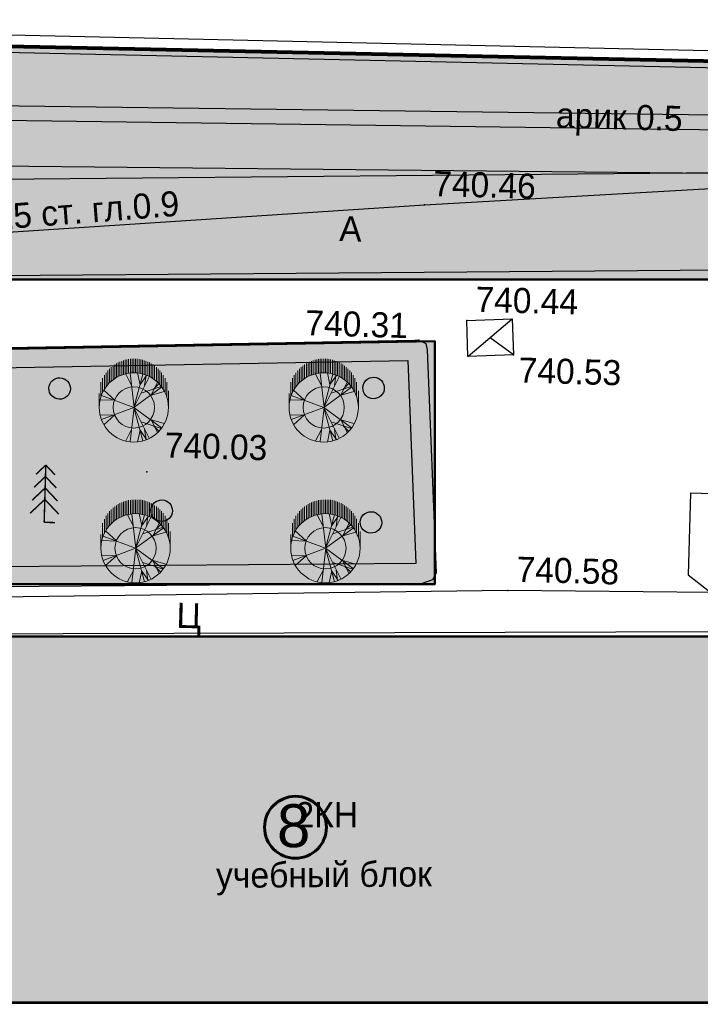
# Model space of a CAD drawing. Header units: millimetres. Extents: x -257011 to 237647566, y 2784933 to 6706507.
# Tile 314 of 451: x 10305524 to 10329285, y 5439948 to 5474344. Entities that reach past the tile are written whole.
import ezdxf

# ---------------------------------------------------------------- set-up
doc = ezdxf.new("R2010")
doc.units = ezdxf.units.MM
doc.header["$LTSCALE"] = 1000
doc.header["$PDMODE"] = 32
doc.header["$PDSIZE"] = 0.3
for name, pattern in [('Д_ТРОТ_ТРУБА', [3, 1.5, -1.5]), ('ДОРОГИ_СТРОЯЩ', [9, 8, -1]), ('Контура низ откосов  Штриховая 0.1-0.5 - - - - - - -', [0.6, 0.1, -0.5])]:
    doc.linetypes.add(name, pattern=pattern)
for name, color, linetype in [('(002) Рамка', 7, 'Continuous'), ('(004) Точки рельефа', 7, 'Continuous'), ('(007) Здания', 7, 'Continuous'), ('(013) Газ', 40, 'ИК_Газопровод -------г--------'), ('(014) Водопровод', 5, 'ИК_Водопровод -------в--------'), ('(025) Дорога', 7, 'Continuous'), ('(027) Гидрография', 7, 'Continuous'), ('(035) Откосы', 7, 'Continuous'), ('(038) Деревья', 7, 'Continuous'), ('(040) Ограда', 7, 'Continuous'), ('TREE', 74, 'Continuous')]:
    doc.layers.add(name, color=color, linetype=linetype)
doc.layers.add('.', color=7, linetype='Continuous', lineweight=15)
doc.layers.add('Ф А С А Д', color=250, linetype='Continuous', lineweight=15)
doc.styles.add('ATTR', font='romans.shx', dxfattribs={"width": 0.8, "height": 0.470416})
doc.styles.add('BM-431', font='txt')
doc.styles.add('D-431', font='txt', dxfattribs={"width": 2})
doc.styles.add('P-131', font='txt')
doc.styles.add('Roman', font='romans')
doc.styles.get("Standard").update_dxf_attribs({"font": 'ARIALN.TTF'})
doc.linetypes.add('FENCELINE2', pattern='A,6.35,-2.54,[132,ltypeshp.shx,S=2.54,R=0,X=-2.54,Y=0],-2.54,25.4', length=36.83)
doc.linetypes.add('KANALIS_K', pattern='A,1,["<",Standard,S=1.8,R=0,X=-0.9,Y=-0.9],3,-1,["К",Standard,S=1.8,R=0,X=-0.9,Y=-0.9],-1,10', length=16)
doc.linetypes.add('ИК_Водопровод -------в--------', pattern='A,9,-0.6,["В",Standard,S=1.2,R=0,X=0,Y=-0.6],-1.2', length=10.8)
doc.linetypes.add('ИК_Воздушка ------- --------', pattern='A,9,-0.6,["Z",Standard,S=1.2,R=70,X=0.6,Y=-0.65],-1', length=10.6)
doc.linetypes.add('ИК_Газопровод -------г--------', pattern='A,9,-0.6,["Г",Standard,S=1.2,R=0,X=0,Y=-0.6],-1.2', length=10.8)
doc.linetypes.add('ОГРАДА_БЕТ', pattern='A,4,["|",Standard,S=0.8,R=0,X=0,Y=-0.8],4', length=8)
doc.linetypes.add('ОТКОСЫ_НЕУКР', pattern='A,0.5,["|",Standard,S=1.2,R=0,X=0,Y=-1.2],1,["|",Standard,S=0.5,R=0,X=0,Y=-0.5],0.5', length=2)

# ---------------------------------------------------------------- blocks, each defined once
blk = doc.blocks.new('d')
at = {"layer": '(038) Деревья', "color": 30}
blk.add_ellipse((0, 0), major_axis=(0.265, 0.265), ratio=1, start_param=5.497787, end_param=11.780972, dxfattribs=at)
blk = doc.blocks.new('ell')
at = {"const_width": 0.05}
for points in [[(0, 2), (-0.329, 1.671)], [(0, 0), (0, 2)], [(0, 2), (0.329, 1.671)], [(0, 1.6), (-0.386, 1.214)], [(0, 1.6), (0.386, 1.214)], [(0, 1.2), (-0.443, 0.757)], [(0, 1.2), (0.443, 0.757)], [(0, 0.8), (-0.5, 0.3)], [(0, 0.8), (0.5, 0.3)], [(0, 0), (0.375, 0)]]:
    blk.add_lwpolyline(points, dxfattribs=at)
blk = doc.blocks.new('kjvklglhl')
at = {"layer": '(004) Точки рельефа'}
for p in [(363.046, 530.904), (364.635, 526.904), (362.988, 526.174), (366.301, 525.747), (353.62, 521.305), (366.333, 517.518)]:
    blk.add_point(p, dxfattribs=at)
at = {"layer": '(007) Здания'}
for points in [[(333.4, 535.952), (382.634, 536.225)], [(364.714, 525.648), (366.223, 527.004)], [(366.301, 525.747), (365.468, 526.326)], [(374.581, 503.36), (339.692, 502.379), (339.333, 515.161), (374.221, 516.142)]]:
    blk.add_lwpolyline(points, dxfattribs=at)
blk.add_lwpolyline([(364.635, 526.904), (366.223, 527.004), (366.301, 525.747), (364.714, 525.648)], close=True, dxfattribs=at)
at = {"layer": '(013) Газ', "linetype": 'ИК_Воздушка ------- --------', "ltscale": 0.5, "flags": 128}
blk.add_lwpolyline([(292.909, 529.889), (292.062, 534.008), (300.797, 535.523), (378.045, 536.01), (380.152, 536.01), (380.512, 520.117), (378.614, 520.082), (373.886, 519.972), (374, 516.282), (339.283, 515.209), (339.606, 502.365), (340.619, 488.79), (341.059, 475.484), (341.059, 475.484), (344.329, 475.58), (345.717, 447.337), (345.717, 447.337)], dxfattribs=at)
at = {"layer": '(014) Водопровод', "ltscale": 0.5, "flags": 128}
blk.add_lwpolyline([(313.499, 509.603), (334.539, 512.433), (333.84, 528.157), (363.046, 530.904), (398.253, 533.905)], dxfattribs=at)
at = {"layer": '(025) Дорога', "linetype": 'Д_ТРОТ_ТРУБА', "flags": 128}
for points in [[(306.476, 535.529), (305.9, 533.631), (321.717, 532.149), (330.387, 530.721), (388.476, 532.88), (398.347, 532.707), (398.669, 520.315), (401.552, 520.184), (401.938, 500.043), (399.056, 499.965), (400.025, 466.742)], [(333.604, 516.168), (332.964, 527.46), (378.93, 529.121), (379.066, 528.657), (379.066, 527.246)], [(379.066, 525.545), (379.066, 521.091), (372.609, 521.091), (372.613, 518.239), (373.418, 517.642), (366.333, 517.518), (333.604, 516.168)]]:
    blk.add_lwpolyline(points, dxfattribs=at)
at = {"layer": '(027) Гидрография', "color": 3, "flags": 128}
blk.add_lwpolyline([(321.004, 535.757), (321.125, 534.884), (321.332, 534.379), (322.059, 533.593), (322.471, 533.484), (330.804, 533.188), (384.754, 533.983, 0.985376), (384.754, 534.504)], format="xyb", dxfattribs=at)
blk.add_lwpolyline([(321.495, 535.765), (321.612, 535.015), (321.76, 534.652), (322.328, 534.039), (322.545, 533.981), (330.81, 533.688), (384.754, 534.504)], dxfattribs=at)
at = {"layer": '(035) Откосы', "linetype": 'ОТКОСЫ_НЕУКР', "ltscale": 0.5}
blk.add_lwpolyline([(333.787, 519.563), (333.534, 524.149), (333.576, 524.429), (333.871, 524.832), (362.842, 526.167), (362.988, 526.174), (363.23, 526.062), (363.288, 525.847), (363.822, 518.047), (363.7, 517.812), (363.34, 517.678), (339.576, 516.822), (334.182, 516.44), (334.01, 516.495), (333.954, 516.578), (333.936, 516.762), (333.787, 519.563)], dxfattribs=at)
at = {"layer": '(035) Откосы', "linetype": 'Контура низ откосов  Штриховая 0.1-0.5 - - - - - - -', "ltscale": 0.5}
blk.add_lwpolyline([(334.486, 519.601), (334.237, 524.116), (334.242, 524.148), (362.613, 525.455), (363.098, 518.37), (339.538, 517.521), (334.615, 517.173)], close=True, dxfattribs=at)
at = {"layer": '(040) Ограда', "linetype": 'ОГРАДА_БЕТ', "ltscale": 0.5, "flags": 128}
blk.add_lwpolyline([(333.398, 536.352), (382.632, 536.625)], dxfattribs=at)
at = {"layer": '(038) Деревья', "color": 30, "linetype": 'Continuous'}
for p in [(361.45, 524.457), (350.494, 524.131), (354.174, 519.964), (361.491, 519.76)]:
    blk.add_blockref('d', p, dxfattribs=at)
at = {"layer": '(038) Деревья', "linetype": 'Continuous'}
blk.add_blockref('ell', (350.086, 519.443), dxfattribs=at)
at = {"layer": '(004) Точки рельефа', "style": 'D-431'}
for s, p in [('740.46', (363.334, 531.219)), ('740.44', (364.923, 527.219)), ('740.31', (359.007, 526.232)), ('740.53', (366.499, 524.79)), ('740.03', (354.22, 521.825)), ('740.58', (366.62, 517.833))]:
    blk.add_text(s, height=0.875, dxfattribs=at).set_placement(p)
at = {"layer": '(007) Здания', "color": 0}
for s, rotation, style, p in [('2КН', 1.6107, 'P-131', (359.155, 509.041)), ('учебный блок', 2, 'BM-431', (356.443, 506.845))]:
    blk.add_text(s, height=0.88, rotation=rotation, dxfattribs=dict(at, style=style)).set_placement(p)
at = {"layer": '(014) Водопровод', "color": 0, "linetype": 'Continuous', "style": 'BM-431'}
blk.add_text('В-25 ст. гл.0.9', height=0.875, rotation=5.9937, dxfattribs=at).set_placement((346.94, 529.486))
at = {"layer": '(025) Дорога', "linetype": 'ДОРОГИ_СТРОЯЩ', "style": 'BM-431'}
for s, p in [('A', (360.101, 529.554)), ('Ц', (354.797, 515.891))]:
    blk.add_text(s, height=0.875, dxfattribs=at).set_placement(p)
at = {"layer": '(027) Гидрография', "color": 0, "style": 'D-431'}
blk.add_text('арик 0.5', height=0.875, dxfattribs=at).set_placement((367.551, 533.729))
blk = doc.blocks.new('dhdyfh')
at = {"layer": 'TREE', "color": 92, "lineweight": 20}
for p, q in [((10254156, 5666184), (10254156, 5666675)), ((10254217, 5666691), (10254217, 5666204)), ((10254277, 5666217), (10254277, 5666705)), ((10254338, 5666714), (10254338, 5666227)), ((10254398, 5666235), (10254398, 5666724)), ((10254459, 5666724), (10254459, 5666238)), ((10254519, 5666243), (10254519, 5666724)), ((10254580, 5666724), (10254580, 5666240)), ((10254640, 5666233), (10254640, 5666724)), ((10254701, 5666717), (10254701, 5666227)), ((10254761, 5666215), (10254761, 5666706)), ((10254822, 5666693), (10254822, 5666199)), ((10254882, 5666186), (10254882, 5666674)), ((10253612, 5665831), (10253612, 5666323)), ((10253672, 5665895), (10253672, 5666384)), ((10253733, 5665949), (10253733, 5666439)), ((10253793, 5665998), (10253793, 5666487)), ((10253854, 5666529), (10253854, 5666039)), ((10253914, 5666083), (10253914, 5666567)), ((10253975, 5666109), (10253975, 5666601)), ((10254035, 5666629), (10254035, 5666140)), ((10254096, 5666652), (10254096, 5666163)), ((10254943, 5666652), (10254943, 5666166)), ((10255003, 5666140), (10255003, 5666629)), ((10255064, 5666601), (10255064, 5666114)), ((10255125, 5666081), (10255125, 5666565)), ((10255185, 5666529), (10255185, 5666042)), ((10255246, 5665998), (10255246, 5666487)), ((10255306, 5666441), (10255306, 5665949)), ((10255367, 5665893), (10255367, 5666384)), ((10255427, 5666323), (10255427, 5665828)), ((10253430, 5665555), (10253430, 5666052)), ((10253491, 5665666), (10253491, 5666158)), ((10253551, 5665761), (10253551, 5666240)), ((10254443, 5665800), (10254236, 5666193)), ((10254532, 5665031), (10254393, 5666223)), ((10254522, 5665028), (10254837, 5666198)), ((10254522, 5665031), (10255054, 5666100)), ((10254739, 5665821), (10254650, 5666236)), ((10254739, 5665828), (10254966, 5666152)), ((10254897, 5665793), (10254946, 5666154)), ((10255488, 5665756), (10255488, 5666256)), ((10255548, 5666158), (10255548, 5665664)), ((10255609, 5665574), (10255609, 5666055)), ((10253370, 5665419), (10253370, 5665908)), ((10253851, 5665290), (10253466, 5665636)), ((10254522, 5665028), (10255488, 5665736)), ((10254778, 5665531), (10255478, 5665762)), ((10255123, 5665467), (10255340, 5665898)), ((10255212, 5665677), (10255390, 5665854)), ((10255669, 5665911), (10255669, 5665409)), ((10253309, 5665030), (10253309, 5665514)), ((10253851, 5665282), (10253348, 5665297)), ((10254519, 5665030), (10253387, 5665451)), ((10255133, 5665459), (10255577, 5665590)), ((10255730, 5665030), (10255730, 5665615))]:
    blk.add_line(p, q, dxfattribs=at)
at = {"layer": 'TREE', "color": 30, "lineweight": 20, "true_color": 0xf8991e}
for p, q in [((10254519, 5665030), (10253387, 5664608)), ((10254532, 5665028), (10254393, 5663836)), ((10254522, 5665031), (10254837, 5663861)), ((10254522, 5665031), (10255488, 5664323)), ((10254522, 5665028), (10255054, 5663959)), ((10253851, 5664777), (10253348, 5664762)), ((10253851, 5664769), (10253466, 5664423)), ((10255133, 5664600), (10255577, 5664469)), ((10254443, 5664259), (10254236, 5663866)), ((10254778, 5664528), (10255478, 5664297)), ((10254897, 5664266), (10254946, 5663905)), ((10255123, 5664592), (10255340, 5664161)), ((10255212, 5664382), (10255390, 5664205)), ((10254739, 5664238), (10254650, 5663823)), ((10254739, 5664231), (10254966, 5663908))]:
    blk.add_line(p, q, dxfattribs=at)
blk.add_circle((10254519, 5665030), 1210, dxfattribs=at)
at = {"layer": 'TREE', "color": 92, "lineweight": 20}
blk.add_circle((10254519, 5665030), 720, dxfattribs=at)
at = {"layer": 'TREE', "color": 30, "lineweight": 20, "true_color": 0xf8991e, "style": 'ATTR', "width": 0.8, "flags": 9}
for p in [(10254522, 5665031), (10254522, 5665028)]:
    blk.add_attdef('ESTCODE', p, '', height=14.1, rotation=90, dxfattribs=at)

msp = doc.modelspace()

# ---------------------------------------------------------------- hatches: boundary and pattern name
at = {"layer": '.', "lineweight": 50, "ltscale": 1000, "transparency": 33554687}
h = msp.add_hatch(color=256, dxfattribs=at)
h.dxf.hatch_style = 1
h.set_gradient(color1=(132, 132, 132), color2=(132, 132, 132), tint=1)
edge = h.paths.add_edge_path()
edge.add_line((10293223.125, 5399808.652), (10329186.014, 5400584.91))
edge.add_line((10329186.014, 5400584.91), (10329186.014, 5402497.493))
edge.add_line((10329186.014, 5402497.493), (10345328.474, 5402497.493))
edge.add_line((10345328.474, 5402497.493), (10345328.474, 5401780.91))
edge.add_line((10345328.474, 5401780.91), (10347954.841, 5401780.91))
edge.add_line((10347954.841, 5401780.91), (10347954.841, 5439131.157))
edge.add_line((10347954.841, 5439131.157), (10347139.448, 5439146.427))
edge.add_line((10347139.448, 5439146.427), (10347165.137, 5452908.376))
edge.add_line((10347165.137, 5452908.376), (10348005.201, 5452908.376))
edge.add_line((10348005.201, 5452908.376), (10348005.201, 5465266.947))
edge.add_line((10348005.201, 5465266.947), (10292340.841, 5465266.947))
edge.add_arc((10292404.198, 5463865.656), 1402.722, 92.5888027, 177.7762916)
edge.add_line((10291002.532, 5463920.084), (10291002.532, 5469378.202))
edge.add_line((10291002.532, 5469378.202), (10354910.944, 5468723.934))
edge.add_line((10354910.944, 5468723.934), (10354910.944, 5456175.305))
edge.add_line((10354910.944, 5456175.305), (10357685.763, 5456175.305))
edge.add_line((10357685.763, 5456175.305), (10357664.748, 5435966.909))
edge.add_line((10357664.748, 5435966.909), (10354780.689, 5435963.893))
edge.add_line((10354780.689, 5435963.893), (10354815.475, 5402702.478))
edge.add_line((10354815.475, 5402702.478), (10364775.188, 5402952.736))
edge.add_line((10364775.188, 5402952.736), (10366601.321, 5402864.469))
edge.add_line((10366601.321, 5402864.469), (10366558.958, 5401988.021))
edge.add_line((10366558.958, 5401988.021), (10366382.939, 5398346.402))
edge.add_line((10366382.939, 5398346.402), (10363039.34, 5398613.356))
edge.add_line((10363039.34, 5398613.356), (10362828.153, 5396842.31))
edge.add_line((10362828.153, 5396842.31), (10292673.993, 5395314.65))
edge.add_line((10292673.993, 5395314.65), (10291253.598, 5394553.504))
edge.add_line((10291253.598, 5394553.504), (10288491.666, 5391157.17))
edge.add_line((10288491.666, 5391157.17), (10286502.532, 5392543.44))
edge.add_line((10286502.532, 5392543.44), (10286502.532, 5441392.481))
edge.add_line((10286502.532, 5441392.481), (10291002.532, 5441392.481))
edge.add_line((10291002.532, 5441392.481), (10291002.532, 5401840.32))
edge.add_arc((10293100.291, 5401903.773), 2098.718, 181.732534, 273.3553239)
at = {"linetype": 'KANALIS_K', "ltscale": 1000}
h = msp.add_hatch(dxfattribs=at)
h.set_pattern_fill('JIS_STN_1E', color=252, scale=550, angle=266, style=0)
h.set_pattern_definition([(311, (0, -250067.3), (415.09027, 360.832466), []), (311, (-27.05, -250454.1), (415.09027, 360.832466), [550, -275])])
h.paths.add_polyline_path([(10295566.291, 5452798.96), (10330406.656, 5452798.96), (10330406.656, 5456428.993), (10336964.246, 5456428.993), (10336964.246, 5463899.027), (10343588.191, 5463899.027), (10343595.48, 5449290.964), (10347134.396, 5449290.964), (10347134.396, 5442688.95), (10343588.191, 5442688.95), (10343588.191, 5403040.343), (10337006.799, 5403040.343), (10337006.799, 5409229.826), (10331341.596, 5409229.826), (10331341.596, 5413332.122), (10296502.532, 5413332.122), (10296502.532, 5426302.935), (10336961.338, 5426302.935), (10336961.338, 5440000.745), (10295566.291, 5440000.745)])
at = {"lineweight": 50}
h = msp.add_hatch(color=1, dxfattribs=at)
h.set_gradient(color1=(255, 255, 255), one_color=1, tint=1)
h.paths.add_polyline_path([(10314070.674, 5446132.903, 1), (10316232.02, 5446132.903, 1)])
at = {"layer": 'Ф А С А Д', "linetype": 'KANALIS_K', "ltscale": 1000}
h = msp.add_hatch(dxfattribs=at)
h.set_pattern_fill('CROSS', color=92, scale=40, angle=95)
h.set_pattern_definition([(95, (0, -250067.28), (-275.171012, 230.8958947), [127, -381]), (185, (57.72, -249998.49), (-230.8958947, -275.171012), [127, -381])])
h.paths.add_polyline_path([(10291002.532, 5462591.447), (10320021.445, 5463111.333), (10320021.445, 5454628.437), (10291002.532, 5454628.437)], flags=17)
h.paths.add_polyline_path([(10291002.532, 5438494.06), (10334860.708, 5438494.06), (10334860.708, 5427588.07), (10291002.532, 5427588.07)], flags=17)
h.paths.add_polyline_path([(10291002.532, 5440341.999), (10294739.647, 5440341.999), (10294739.647, 5443753.41), (10292871.508, 5443753.41), (10292871.508, 5447280.333), (10294739.647, 5447280.333), (10294739.647, 5452780.377), (10291002.532, 5452780.377)], flags=17)
h.paths.add_polyline_path([(10291002.532, 5413706.118), (10294739.647, 5413706.118), (10294739.647, 5418509.05), (10293759.32, 5418509.05), (10293759.32, 5422035.972), (10294739.647, 5422035.972), (10294739.647, 5425755.657), (10291002.532, 5425755.657)], flags=17)
edge = h.paths.add_edge_path()
edge.add_line((10293223.125, 5399808.652), (10329186.014, 5400584.91))
edge.add_line((10329186.014, 5400584.91), (10329186.014, 5411981.986))
edge.add_line((10329186.014, 5411981.986), (10291002.532, 5411981.986))
edge.add_line((10291002.532, 5411981.986), (10291002.532, 5401840.32))
edge.add_arc((10293100.291, 5401903.773), 2098.718, 181.732534, 273.3553239)
h.paths.add_polyline_path([(10345336.459, 5401780.91), (10347954.841, 5401780.91), (10347954.841, 5439131.157), (10345336.459, 5439131.157)])
edge = h.paths.add_edge_path()
edge.add_line((10249347.869, 5464415.428), (10220352.394, 5464415.939))
edge.add_line((10220352.394, 5464415.939), (10250729.509, 5473900.836))
edge.add_line((10250729.509, 5473900.836), (10257427.233, 5474293.697))
edge.add_line((10257427.233, 5474293.697), (10339299.453, 5472686.414))
edge.add_line((10339299.453, 5472686.414), (10354910.944, 5471903.427))
edge.add_line((10354910.944, 5471903.427), (10367254.279, 5471043.573))
edge.add_line((10367254.279, 5471043.573), (10366359.443, 5404206.216))
edge.add_line((10366359.443, 5404206.216), (10364775.188, 5402952.736))
edge.add_line((10364775.188, 5402952.736), (10354799.052, 5402702.829))
edge.add_line((10354799.052, 5402702.829), (10354799.052, 5435966.909))
edge.add_line((10354799.052, 5435966.909), (10357685.763, 5435966.909))
edge.add_line((10357685.763, 5435966.909), (10357685.763, 5456175.305))
edge.add_line((10357685.763, 5456175.305), (10354910.944, 5456175.305))
edge.add_line((10354910.944, 5456175.305), (10354910.944, 5468723.934))
edge.add_line((10354910.944, 5468723.934), (10291002.532, 5469378.202))
edge.add_line((10291002.532, 5469378.202), (10291002.532, 5472792.481))
edge.add_line((10291002.532, 5472792.481), (10251302.532, 5472792.481))
edge.add_line((10251302.532, 5472792.481), (10251302.532, 5466152.896))
edge.add_arc((10249347.869, 5466383.667), 1968.239, 270, 353.2667331, ccw=False)
h.paths.add_polyline_path([(10344952.028, 5452898.915), (10348005.201, 5452898.915), (10348005.201, 5465266.947), (10344952.028, 5465266.947)], flags=17)

# ---------------------------------------------------------------- linework, layer by layer
at = {"layer": '(002) Рамка', "color": 0, "lineweight": 60, "ltscale": 1000}
msp.add_circle((10315151.347, 5446132.903), 1080.673, dxfattribs=at)
at = {"color": 1, "ltscale": 0.1, "const_width": 100}
msp.add_lwpolyline([(10367637.944, 5471125.226), (10339299.453, 5472686.414), (10290114.083, 5473726.548), (10285634.352, 5473821.282), (10257427.233, 5474293.697), (10250729.509, 5473900.836), (10215776.869, 5462987.285), (10233106.932, 5346910.553), (10264254.682, 5346164.692), (10291821.94, 5343924.334), (10292764.457, 5367344.441), (10317690.983, 5367111.95), (10325359.542, 5365515.246), (10326158.328, 5375095.515), (10334361.553, 5374551.776), (10334391.701, 5375006.611), (10342287.801, 5374400.255), (10342234.253, 5373702.932), (10364005.562, 5372146.663), (10366382.939, 5398346.402), (10366639.94, 5403663.442), (10366556.549, 5418928.565), (10367637.944, 5471125.226)], dxfattribs=at)
at = {"color": 5, "linetype": 'FENCELINE2', "lineweight": 80, "ltscale": 0.1}
msp.add_lwpolyline([(10338778.253, 5472697.436), (10290216.253, 5473724.388)], dxfattribs=at)
at = {"lineweight": 30, "ltscale": 1000}
for points in [[(10291002.532, 5469378.202), (10354910.944, 5468723.934), (10354910.944, 5456175.305), (10357685.763, 5456175.305), (10357664.748, 5435966.909), (10354780.689, 5435963.893), (10354815.475, 5402702.478), (10364775.188, 5402952.736), (10366601.321, 5402864.469), (10366558.958, 5401988.021), (10366382.939, 5398346.402)], [(10329186.014, 5400584.91), (10329186.014, 5402497.493), (10345328.474, 5402497.493), (10345328.474, 5401780.91), (10347954.841, 5401780.91), (10347954.841, 5439131.157), (10347139.448, 5439146.427), (10347165.137, 5452908.376), (10348005.201, 5452908.376), (10348005.201, 5465266.947), (10293817.543, 5465266.947), (10292403.067, 5465267.746)]]:
    msp.add_lwpolyline(points, dxfattribs=at)
at = {"lineweight": 50, "ltscale": 1000}
msp.add_lwpolyline([(10291002.532, 5462591.447), (10291002.532, 5463920.084, -0.412839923), (10292450.403, 5465266.947), (10335668.104, 5465266.947), (10344952.028, 5465266.947)], format="xyb", dxfattribs=at)
msp.add_lwpolyline([(10295566.291, 5452798.96), (10330406.656, 5452798.96), (10330406.656, 5456428.993), (10336964.246, 5456428.993), (10336964.246, 5463899.027), (10343588.191, 5463899.027), (10343588.191, 5403040.343), (10337006.799, 5403040.343), (10337006.799, 5409229.826), (10331341.596, 5409229.826), (10331341.596, 5413332.122), (10296502.532, 5413332.122), (10296502.532, 5426302.935), (10336961.338, 5426302.935), (10336961.338, 5440000.745), (10295566.291, 5440000.745), (10295566.291, 5452798.96)], dxfattribs=at)
msp.add_lwpolyline([(10291002.532, 5462591.447), (10320021.445, 5463111.333), (10320021.445, 5454628.437), (10291002.532, 5454628.437)], close=True, dxfattribs=at)

# ---------------------------------------------------------------- block references
at = {"lineweight": 5, "xscale": 999.9999999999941, "yscale": 999.9999999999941, "zscale": 999.9999999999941, "rotation": 358.3893224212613}
msp.add_blockref('kjvklglhl', (9941829.75, 4947388.421), dxfattribs=at)
at = {"lineweight": 50}
for p in [(54989.253, -204231.953), (61617.56, -204231.953), (55048.964, -209151.055), (61677.272, -209151.055)]:
    msp.add_blockref('dhdyfh', p, dxfattribs=at)

# ---------------------------------------------------------------- texts
at = {"color": 250, "insert": (10315671.251, 5446176.234, 0), "char_height": 1500, "width": 156685.73039, "attachment_point": 6, "style": 'Roman'}
msp.add_mtext('\\pt64500;{\\fArial|b0|i0|c0|p34;8}', dxfattribs=at)
at = {"color": 7, "lineweight": 30, "insert": (9898904.831, 5446587.117), "char_height": 939.4258, "width": 8914.89017, "attachment_point": 1}
msp.add_mtext('\\pi2351.83787;{\\fTimes New Roman|b0|i0|c204|p18;\\C256;Qurilish         \\P\\pi2708.16847;  hajmi\\P\\pi3422.97631;   m³}', dxfattribs=at)

doc.saveas('drawing.dxf')
